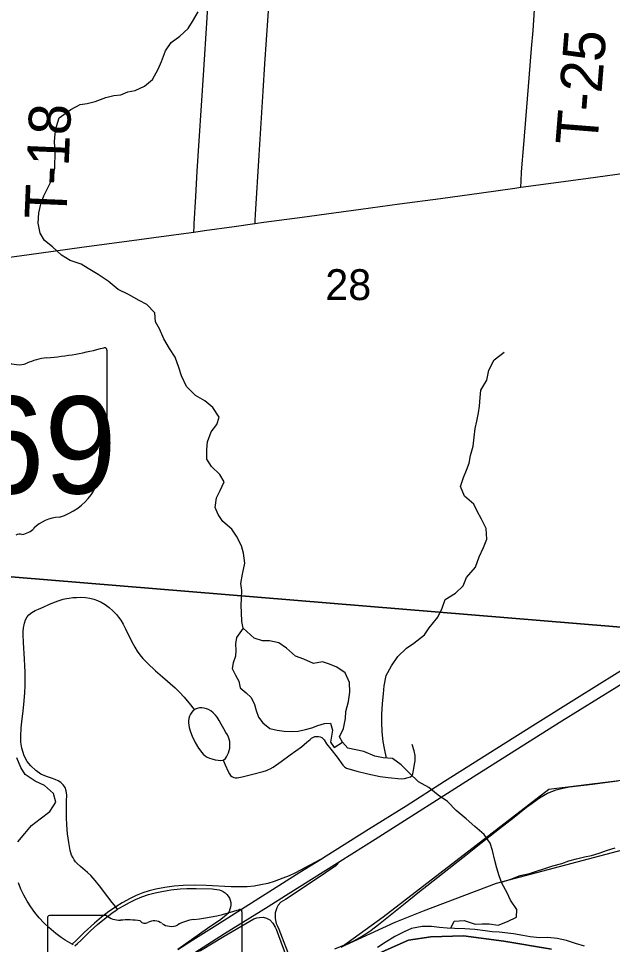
# Model space of a CAD drawing. Extents: x 0 to 1134, y 0 to 440.
# Drawn here: x 841.824 to 842.63, y 361.864 to 363.12 of the extents above; entities that cross this region are included whole.
import ezdxf

# ---------------------------------------------------------------- set-up
doc = ezdxf.new("R2010")
doc.units = 0
for name, color, linetype in [('GM_X_County_Road', 7, 'Continuous'), ('GM_X_Interchange_Ramps', 7, 'Continuous'), ('GM_X_Major_River', 7, 'Continuous'), ('GM_X_Minor_Lake', 7, 'Continuous'), ('GM_X_Minor_River', 7, 'Continuous'), ('GM_X_Rail_Line', 7, 'Continuous'), ('GM_X_Section', 7, 'Continuous'), ('GM_X_Section_Text', 7, 'Continuous'), ('GM_X_State_Route', 7, 'Continuous'), ('GM_X_State_Shield', 7, 'Continuous'), ('GM_X_Township', 7, 'Continuous'), ('GM_X_Township_Road', 7, 'Continuous'), ('GM_X_Township_Road_Text', 7, 'Continuous'), ('GM_X_US_Route', 7, 'Continuous')]:
    doc.layers.add(name, color=color, linetype=linetype)

msp = doc.modelspace()

# ---------------------------------------------------------------- linework, layer by layer
at = {"layer": 'GM_X_County_Road'}
msp.add_lwpolyline([(842.2534, 361.8582), (842.2707, 361.865), (842.279, 361.8689), (842.2872, 361.8733), (842.2951, 361.8781), (842.3027, 361.8833), (842.3126, 361.8909), (842.3462, 361.9183), (842.3681, 361.9357), (842.3778, 361.9433), (842.4164, 361.9737), (842.4308, 361.985), (842.4511, 362.0014), (842.4765, 362.0213), (842.4962, 362.0367), (842.5133, 362.0501), (842.5207, 362.0557), (842.5309, 362.0628), (842.5362, 362.0661), (842.5418, 362.069), (842.5475, 362.0715), (842.5534, 362.0735), (842.5624, 362.0759), (842.5716, 362.0775), (842.6024, 362.0815), (842.6363, 362.0857)], dxfattribs=at)
at = {"layer": 'GM_X_Interchange_Ramps'}
for points in [[(842.2338, 361.9793), (842.1988, 361.9608), (842.1914, 361.9572), (842.1828, 361.9536), (842.1711, 361.9493), (842.1622, 361.9467), (842.1531, 361.9446), (842.1439, 361.9431), (842.1346, 361.9422), (842.1253, 361.9419), (842.1129, 361.9422), (842.0787, 361.944), (842.0632, 361.9443), (842.0476, 361.9438), (842.0352, 361.9428), (842.0229, 361.9412), (842.0107, 361.9389), (842.0017, 361.9367), (841.9928, 361.9339), (841.9841, 361.9305), (841.9757, 361.9264), (841.9648, 361.9204), (841.9561, 361.9149), (841.953, 361.9129), (841.9466, 361.9085), (841.9368, 361.901), (841.9273, 361.8929), (841.9136, 361.8802), (841.9025, 361.8694), (841.8971, 361.8641)], [(841.9009, 361.8622), (841.9042, 361.8651), (841.9088, 361.8693), (841.922, 361.8824), (841.9313, 361.8908), (841.9408, 361.8987), (841.9508, 361.9062), (841.9566, 361.9102), (841.9588, 361.9116), (841.9616, 361.9134), (841.9665, 361.9163), (841.9747, 361.9207), (841.9831, 361.9247), (841.9917, 361.9284), (842.0005, 361.9315), (842.0095, 361.9339), (842.0187, 361.9359), (842.031, 361.9379), (842.0434, 361.9392), (842.0527, 361.9397), (842.0651, 361.9398), (842.0869, 361.9392), (842.0931, 361.9385), (842.0962, 361.9379), (842.0991, 361.9369), (842.102, 361.9356), (842.1045, 361.9339), (842.1069, 361.9318), (842.1088, 361.9294), (842.1104, 361.9267), (842.1115, 361.9238), (842.1122, 361.9208), (842.1123, 361.9177), (842.1119, 361.9146), (842.1111, 361.9116), (842.1099, 361.9087), (842.1082, 361.9061), (842.1061, 361.9038), (842.1038, 361.9017), (842.0989, 361.8979), (842.0805, 361.8855), (842.0403, 361.8572)]]:
    msp.add_lwpolyline(points, dxfattribs=at)
at = {"layer": 'GM_X_Major_River'}
msp.add_lwpolyline([(842.5919, 361.8615), (842.5795, 361.8652), (842.5674, 361.8692), (842.5549, 361.8718), (842.542, 361.8732), (842.531, 361.8731), (842.5181, 361.8741), (842.5082, 361.8759), (842.4957, 361.8784), (842.476, 361.8804), (842.4665, 361.881), (842.457, 361.8823), (842.443, 361.8841), (842.4297, 361.8852), (842.4156, 361.8855), (842.4057, 361.8861), (842.3951, 361.8867), (842.3845, 361.8881), (842.3716, 361.8884), (842.3574, 361.8856), (842.3474, 361.8809), (842.3348, 361.8747), (842.3216, 361.8666), (842.3112, 361.86)], dxfattribs=at)
at = {"layer": 'GM_X_Minor_Lake'}
for points in [[(842.1288, 362.2927), (842.1198, 362.2802), (842.1186, 362.2714), (842.1192, 362.2627), (842.1184, 362.2547), (842.1156, 362.246), (842.114, 362.2381), (842.1184, 362.2293), (842.1229, 362.2209), (842.1247, 362.2121), (842.1329, 362.2052), (842.1397, 362.1987), (842.1445, 362.1895), (842.1467, 362.1811), (842.1496, 362.172), (842.1556, 362.1643), (842.165, 362.157), (842.1749, 362.1546), (842.1847, 362.1533), (842.195, 362.1528), (842.2037, 362.1531), (842.2136, 362.1556), (842.222, 362.1578), (842.2304, 362.1608), (842.2392, 362.1637), (842.2475, 362.164), (842.2501, 362.1544), (842.2488, 362.1465), (842.2472, 362.1381), (842.2524, 362.1309), (842.2637, 362.1382)], [(842.2637, 362.1382), (842.2595, 362.1456), (842.2649, 362.1569), (842.2677, 362.1702), (842.2682, 362.1797), (842.2718, 362.1933), (842.2735, 362.2062), (842.2733, 362.2191), (842.2674, 362.2321), (842.2561, 362.2398), (842.2462, 362.2441), (842.2364, 362.2473), (842.2242, 362.2451), (842.211, 362.2506), (842.1997, 362.2549), (842.1876, 362.2657), (842.1771, 362.273), (842.1646, 362.2755), (842.1551, 362.2756), (842.1437, 362.2795), (842.1288, 362.2927)]]:
    msp.add_lwpolyline(points, dxfattribs=at)
at = {"layer": 'GM_X_Minor_River'}
for points in [[(841.8945, 362.7914), (841.8828, 362.7988), (841.8704, 362.81), (841.8595, 362.8188), (841.8535, 362.8284), (841.851, 362.8421), (841.852, 362.8561), (841.8548, 362.8679), (841.8587, 362.8792), (841.8653, 362.8928), (841.8708, 362.9038), (841.8736, 362.9167), (841.8739, 362.9395), (841.8733, 362.9524), (841.8742, 362.9638), (841.8758, 362.9733), (841.8794, 362.985), (841.8955, 362.9962), (841.9081, 363.0029), (841.9176, 363.0043), (841.9283, 363.0072), (841.9428, 363.0127), (841.9535, 363.0153), (841.963, 363.0163), (841.9725, 363.0204), (841.9824, 363.0221), (841.995, 363.0277), (842.0062, 363.0371), (842.0139, 363.051), (842.0182, 363.0612), (842.0237, 363.0756), (842.0315, 363.0869), (842.043, 363.0955), (842.0545, 363.106), (842.0603, 363.1158), (842.0681, 363.1286)], [(842.4105, 361.8858), (842.4151, 361.8954), (842.4288, 361.8964), (842.4436, 361.8913), (842.4531, 361.8919), (842.4626, 361.8918), (842.4747, 361.8902), (842.4873, 361.895), (842.4995, 361.9009), (842.5, 361.9115), (842.4915, 361.9238), (842.487, 361.9337), (842.4796, 361.9471), (842.4759, 361.957), (842.473, 361.9676), (842.4701, 361.9776), (842.4672, 361.9913), (842.4639, 362.0012), (842.4557, 362.013), (842.4429, 362.0238), (842.4313, 362.0342), (842.4178, 362.0454), (842.4061, 362.0577), (842.3933, 362.0666), (842.3805, 362.0766), (842.3666, 362.0843), (842.3542, 362.0966), (842.3433, 362.1074), (842.3313, 362.1159), (842.3187, 362.1172), (842.3074, 362.1192), (842.2926, 362.1255), (842.271, 362.13), (842.2637, 362.1382), (842.2595, 362.1456), (842.2649, 362.1569), (842.2677, 362.1702), (842.2682, 362.1797), (842.2718, 362.1933), (842.2735, 362.2062), (842.2733, 362.2191), (842.2674, 362.2321), (842.2561, 362.2398), (842.2462, 362.2441), (842.2364, 362.2473), (842.2242, 362.2451), (842.211, 362.2506), (842.1997, 362.2549), (842.1876, 362.2657), (842.1771, 362.273), (842.1646, 362.2755), (842.1551, 362.2756), (842.1437, 362.2795), (842.1288, 362.2927), (842.1273, 362.3017), (842.1267, 362.3143), (842.1261, 362.3238), (842.1266, 362.3333), (842.1271, 362.3439), (842.126, 362.3534), (842.1281, 362.3663), (842.1313, 362.3811), (842.1292, 362.3947), (842.1267, 362.4043), (842.12, 362.4176), (842.1137, 362.4272), (842.1016, 362.4376), (842.0949, 362.4472), (842.0909, 362.4567), (842.0929, 362.4696), (842.0976, 362.4794), (842.1031, 362.4911), (842.0975, 362.5011), (842.0862, 362.5122), (842.0799, 362.5222), (842.0797, 362.5351), (842.0806, 362.5457), (842.0857, 362.559), (842.0934, 362.5691), (842.0966, 362.579), (842.088, 362.592), (842.0771, 362.6012), (842.0643, 362.6086), (842.0522, 362.6205), (842.0452, 362.635), (842.0419, 362.6465), (842.0368, 362.6602), (842.0293, 362.6721), (842.0215, 362.6851), (842.0156, 362.6988), (842.01, 362.7084), (842.0091, 362.7205), (841.9982, 362.7317), (841.988, 362.7371), (841.9737, 362.7453), (841.9597, 362.7523), (841.9458, 362.7635), (841.9322, 362.7724), (841.919, 362.7805), (841.9092, 362.7867), (841.8945, 362.7914)], [(842.3235, 362.1167), (842.3204, 362.1297), (842.319, 362.1392), (842.3173, 362.1521), (842.3171, 362.1654), (842.3172, 362.1757), (842.3181, 362.1909), (842.3191, 362.2038), (842.3203, 362.2148), (842.3228, 362.2288), (842.3302, 362.2416), (842.3387, 362.2544), (842.3506, 362.2657), (842.3605, 362.2724), (842.3747, 362.2836), (842.3813, 362.2934), (842.3929, 362.3077), (842.3987, 362.3198), (842.4027, 362.3319), (842.4168, 362.3401), (842.4272, 362.3502), (842.4319, 362.3615), (842.4439, 362.3754), (842.449, 362.3898), (842.4548, 362.4023), (842.4592, 362.4136), (842.4586, 362.4281), (842.4519, 362.4407), (842.4463, 362.4514), (842.4415, 362.4609), (842.4291, 362.4721), (842.4236, 362.4851), (842.4279, 362.4972), (842.4318, 362.507), (842.4354, 362.5168), (842.4374, 362.5271), (842.4406, 362.5399), (842.4423, 362.5521), (842.4435, 362.5638), (842.4459, 362.5737), (842.448, 362.5847), (842.4492, 362.5941), (842.4505, 362.6059), (842.4514, 362.6158), (842.4592, 362.629), (842.462, 362.6426), (842.4694, 362.6566), (842.4828, 362.6671)], [(841.8235, 362.0031), (841.8328, 362.0143), (841.842, 362.0252), (841.8535, 362.0342), (841.867, 362.0443), (841.8751, 362.0567), (841.8718, 362.0686), (841.8598, 362.0793), (841.847, 362.0852), (841.8334, 362.0945), (841.8274, 362.104), (841.8223, 362.117)], [(842.4792, 361.9482), (842.4918, 361.9526), (842.5044, 361.9574), (842.517, 361.9603), (842.5269, 361.9632), (842.5368, 361.9665), (842.549, 361.9705), (842.5612, 361.9738), (842.5707, 361.9771), (842.581, 361.98), (842.5917, 361.9826), (842.6012, 361.9847), (842.6115, 361.9877), (842.623, 361.9917), (842.6333, 361.995)]]:
    msp.add_lwpolyline(points, dxfattribs=at)
at = {"layer": 'GM_X_Rail_Line'}
for points in [[(842.262, 361.8601), (842.3188, 361.9014), (842.5436, 362.0744), (843.1247, 362.1463)], [(843.071, 362.1052), (842.9794, 362.0809), (842.4722, 361.9466), (842.3729, 361.9092), (842.3348, 361.8936), (842.262, 361.8601)]]:
    msp.add_lwpolyline(points, dxfattribs=at)
at = {"layer": 'GM_X_Section'}
for points in [[(841.8128, 363.4171), (842.8073, 363.3252), (842.7231, 362.2874), (841.77, 362.3661)], [(841.77, 362.3661), (842.7231, 362.2874), (842.6377, 361.2776), (841.678, 361.3633)]]:
    msp.add_lwpolyline(points, close=True, dxfattribs=at)
at = {"layer": 'GM_X_State_Route'}
for points in [[(842.2338, 361.9793), (842.2417, 361.9842), (842.2988, 362.0203), (842.3498, 362.052), (842.402, 362.0853), (842.473, 362.1301), (842.5255, 362.1632), (842.5808, 362.1979), (842.6362, 362.2323), (842.7217, 362.2849), (842.7473, 362.3007), (842.8399, 362.3577), (842.8928, 362.3902), (842.9404, 362.4195), (843.0092, 362.4619), (843.1813, 362.5676), (843.2897, 362.6346), (843.3796, 362.6899), (843.4273, 362.7192), (843.4829, 362.7534), (843.5526, 362.7963)], [(842.2604, 361.9768), (842.3081, 362.0069), (842.446, 362.0943), (842.5612, 362.167), (842.6852, 362.2441), (842.7202, 362.2656), (842.8256, 362.3305), (842.9469, 362.4049), (843.0766, 362.4844), (843.2158, 362.5698), (843.3613, 362.66), (843.4397, 362.7082), (843.551, 362.7767)], [(842.0403, 361.8572), (842.0607, 361.87), (842.0896, 361.8882), (842.206, 361.9618), (842.2338, 361.9793)], [(842.0634, 361.853), (842.1037, 361.879), (842.1628, 361.9156), (842.1865, 361.9303), (842.2604, 361.9768)], [(842.2604, 361.9768), (842.2546, 361.9704), (842.2268, 361.9514), (842.1862, 361.9251), (842.1802, 361.9211), (842.1762, 361.917), (842.1746, 361.9136), (842.1736, 361.9109), (842.1724, 361.907), (842.1723, 361.903), (842.1723, 361.8991), (842.1739, 361.8925), (842.1754, 361.8889), (842.1771, 361.8846), (842.1941, 361.8414)], [(841.8986, 361.8633), (841.8971, 361.8641), (841.8878, 361.8697), (841.8822, 361.8732), (841.8748, 361.8788), (841.8654, 361.8868), (841.8587, 361.8932), (841.8524, 361.9), (841.8466, 361.9073), (841.8412, 361.9148), (841.8362, 361.9226), (841.8317, 361.9307), (841.8277, 361.9391), (841.8242, 361.9476)], [(842.0634, 361.853), (842.0712, 361.8557), (842.1034, 361.8751), (842.1434, 361.8985), (842.1476, 361.8999), (842.1513, 361.9006), (842.1559, 361.9009), (842.1604, 361.8995), (842.1652, 361.8972), (842.1693, 361.8929), (842.1724, 361.8873), (842.1735, 361.8846), (842.1911, 361.8383), (842.1938, 361.8359)]]:
    msp.add_lwpolyline(points, dxfattribs=at)
at = {"layer": 'GM_X_State_Shield'}
for p, q in [((841.9444, 362.5651), (841.9444, 362.6698)), ((841.9444, 362.5651), (841.9444, 362.5651)), ((841.8637, 361.8997), (841.8637, 361.6996)), ((841.9435, 361.9032), (841.8663, 361.9032)), ((842.1274, 361.8034), (842.1274, 361.9081))]:
    msp.add_line(p, q, dxfattribs=at)
for centre, radius, start, end in [((842.0334, 362.176), 0.2796, 275.8445, 288.9065), ((842.1244, 361.9086), 0.00294, 351.8621, 97.738), ((841.8667, 361.9002), 0.00305, 98.1301, 188.1301), ((841.9619, 361.9264), 0.0296, 231.6195, 271.1119), ((841.9717, 361.7908), 0.1064, 80.4867, 94.9883), ((841.9959, 361.9012), 0.00855, 219.7921, 297.1024), ((842.0084, 361.8781), 0.0178, 54.4667, 119.1411), ((842.0314, 361.9098), 0.0214, 233.8562, 294.8282), ((842.0691, 361.842), 0.0563, 97.3462, 120.7689)]:
    msp.add_arc(centre, radius, start, end, dxfattribs=at)
for centre, major_axis, start_param, end_param in [((841.827, 362.9377), (0.3495, 0), 4.814394, 5.042369), ((841.9407, 362.6702), (0.00367, 0), 6.141152, 7.989035), ((841.8244, 362.6715), (0.0267, 0), 4.081561, 5.145723), ((841.8716, 362.6037), (0.0703, 0), 1.699011, 2.107814), ((841.9405, 362.5647), (0.00393, 0), 5.05454, 6.418171), ((841.9435, 362.5574), (0.00568, 0), 1.883978, 3.671073), ((841.9074, 362.5442), (0.0341, 0), 5.934695, 6.695948), ((841.9575, 362.5213), (0.0248, 0), 2.387724, 3.262537), ((841.8466, 362.508), (0.0874, 0), 5.101752, 6.440018), ((841.8834, 362.4051), (0.0479, 0), 1.647645, 2.488434), ((841.8228, 362.4419), (0.0282, 0), 4.937069, 5.64225), ((841.826, 362.4144), (0.00752, 0), 1.147584, 2.315152)]:
    msp.add_ellipse(centre, major_axis=major_axis, ratio=0.8, start_param=start_param, end_param=end_param, dxfattribs=at)
at = {"layer": 'GM_X_Township'}
for points in [[(842.301, 361.8465), (842.3532, 361.8699), (842.3835, 361.8741), (842.4275, 361.8754), (842.4825, 361.8685), (842.5472, 361.8576)], [(842.5472, 361.8576), (842.4825, 361.8685), (842.4275, 361.8754), (842.3835, 361.8741), (842.3532, 361.8699), (842.301, 361.8465)]]:
    msp.add_lwpolyline(points, dxfattribs=at)
at = {"layer": 'GM_X_Township_Road'}
for points in [[(842.0621, 362.8301), (842.0624, 362.838), (842.0625, 362.8411), (842.0646, 362.8784), (842.0668, 362.9125), (842.075, 363.0428), (842.0801, 363.1205), (842.0834, 363.1794), (842.0849, 363.198), (842.0858, 363.204), (842.0865, 363.207), (842.0875, 363.2099), (842.0887, 363.2127), (842.0901, 363.2153), (842.0919, 363.2175), (842.0927, 363.2181)], [(842.1592, 363.213), (842.1613, 363.2109), (842.163, 363.2085), (842.1642, 363.206), (842.1652, 363.2034), (842.1659, 363.2005), (842.1662, 363.1974), (842.1664, 363.1913), (842.1658, 363.1759), (842.1622, 363.1233), (842.1581, 363.0582), (842.1556, 363.0211), (842.15, 362.9344), (842.1451, 362.854), (842.145, 362.8456), (842.145, 362.8417)], [(842.5055, 362.8909), (842.5059, 362.8992), (842.5065, 362.9116), (842.5097, 362.9487), (842.5166, 363.0386), (842.5201, 363.0788), (842.5222, 363.1035), (842.5238, 363.1314), (842.5243, 363.1386)], [(841.9561, 361.9149), (841.9514, 361.9206), (841.9456, 361.9285), (841.9343, 361.9433), (841.9285, 361.9505), (841.9222, 361.9573), (841.9177, 361.9616), (841.9082, 361.9697), (841.9037, 361.9738), (841.9016, 361.9761), (841.8997, 361.9785), (841.8983, 361.9812), (841.8964, 361.9852), (841.8946, 361.9914), (841.8928, 362.002), (841.891, 362.014), (841.8901, 362.0261), (841.8896, 362.036), (841.8895, 362.0498), (841.8895, 362.0583), (841.8898, 362.0663), (841.8889, 362.0722), (841.8875, 362.0769), (841.8849, 362.0806), (841.8819, 362.0837), (841.8782, 362.0858), (841.8742, 362.0874), (841.8689, 362.0893), (841.8625, 362.0916), (841.8547, 362.095), (841.8477, 362.0999), (841.8409, 362.1061), (841.8362, 362.1122), (841.8322, 362.1196), (841.829, 362.1299), (841.8276, 362.1382), (841.8273, 362.1461), (841.8279, 362.1576), (841.8291, 362.1701), (841.8305, 362.1805), (841.8319, 362.1943), (841.8328, 362.2055), (841.8332, 362.2146), (841.8334, 362.2236), (841.8332, 362.2334), (841.8328, 362.242), (841.8323, 362.251), (841.8311, 362.2735), (841.8306, 362.2844), (841.8305, 362.2884), (841.8311, 362.2935), (841.8325, 362.2998), (841.834, 362.3043), (841.836, 362.3083), (841.8382, 362.3108), (841.8423, 362.314), (841.8471, 362.3167), (841.8513, 362.3185), (841.8576, 362.3214), (841.8654, 362.3249), (841.8733, 362.328), (841.8796, 362.3304), (841.8848, 362.332), (841.8893, 362.3331), (841.8931, 362.3337), (841.8979, 362.3343), (841.9029, 362.3346), (841.9078, 362.3348), (841.9151, 362.3343), (841.921, 362.3336), (841.9263, 362.3323), (841.9315, 362.3304), (841.9365, 362.3279), (841.9419, 362.325), (841.9475, 362.3211), (841.9523, 362.3165), (841.957, 362.3116), (841.9599, 362.308), (841.963, 362.3035), (841.9662, 362.2983), (841.9695, 362.2921), (841.9776, 362.2753), (841.9819, 362.267), (841.9852, 362.2617), (841.9888, 362.2567), (841.9929, 362.2519), (841.9991, 362.2456), (842.0103, 362.2352), (842.0197, 362.227), (842.0367, 362.212), (842.0427, 362.206), (842.0491, 362.1992), (842.0577, 362.1889), (842.0609, 362.1846), (842.0628, 362.1821)], [(842.0628, 362.1821), (842.0613, 362.181), (842.0592, 362.1788), (842.0574, 362.1762), (842.0561, 362.1734), (842.0553, 362.1704), (842.0549, 362.1674), (842.0549, 362.1643), (842.0552, 362.1612), (842.0558, 362.1581), (842.0576, 362.1521), (842.0598, 362.1464), (842.064, 362.138), (842.0685, 362.1299), (842.0727, 362.1242), (842.0746, 362.122), (842.0775, 362.1196), (842.08, 362.118), (842.0833, 362.1166), (842.0865, 362.1156), (842.0909, 362.1145), (842.095, 362.1137), (842.0976, 362.1136), (842.102, 362.114)], [(842.102, 362.114), (842.1048, 362.1163), (842.1062, 362.1184), (842.1079, 362.1212), (842.1091, 362.1239), (842.11, 362.1269), (842.1107, 362.1299), (842.111, 362.133), (842.111, 362.1361), (842.1107, 362.1392), (842.11, 362.1422), (842.109, 362.1451), (842.1075, 362.148), (842.1056, 362.1515), (842.1029, 362.1564), (842.099, 362.1626), (842.0963, 362.1678), (842.0936, 362.1721), (842.0916, 362.1747), (842.0884, 362.1782), (842.0852, 362.1807), (842.0821, 362.1824), (842.0793, 362.1836), (842.0759, 362.1845), (842.0727, 362.185), (842.0697, 362.1849), (842.0667, 362.1841), (842.0638, 362.1828), (842.0628, 362.1821)], [(842.102, 362.114), (842.1046, 362.1076), (842.1087, 362.0983), (842.1103, 362.0952), (842.1117, 362.0931), (842.1134, 362.0917), (842.1161, 362.0904), (842.1187, 362.0897), (842.1209, 362.0899), (842.1274, 362.0912), (842.1404, 362.0942), (842.1561, 362.0985), (842.1604, 362.0997), (842.1635, 362.101), (842.1656, 362.1021), (842.1697, 362.1045), (842.1805, 362.112), (842.1928, 362.1211), (842.2079, 362.132), (842.2154, 362.1382), (842.2196, 362.1419), (842.2215, 362.1436), (842.2241, 362.1451), (842.2262, 362.1459), (842.2284, 362.1461), (842.231, 362.1461), (842.2332, 362.1455), (842.2354, 362.1446), (842.2371, 362.1433), (842.2387, 362.1414), (842.2421, 362.1362), (842.2477, 362.1286), (842.2564, 362.1177), (842.2641, 362.1072), (842.2662, 362.1048), (842.2689, 362.1031), (842.2829, 362.099), (842.2981, 362.0952), (842.3147, 362.0917), (842.3255, 362.0902), (842.3433, 362.0887), (842.3479, 362.0889), (842.3528, 362.0902), (842.356, 362.0914), (842.3579, 362.093), (842.359, 362.0953), (842.3602, 362.1025), (842.3614, 362.1082), (842.362, 362.1129), (842.3622, 362.1169), (842.362, 362.1203), (842.3608, 362.1263), (842.3579, 362.135)], [(841.9588, 361.9116), (841.9576, 361.9129), (841.9561, 361.9149)]]:
    msp.add_lwpolyline(points, dxfattribs=at)
at = {"layer": 'GM_X_US_Route'}
for points in [[(842.5055, 362.8909), (842.5498, 362.897), (842.5969, 362.9033), (842.6331, 362.9083), (842.6669, 362.913), (842.7131, 362.9194), (842.726, 362.9212)], [(841.7871, 362.7927), (841.8056, 362.7953), (841.8518, 362.8015), (841.9133, 362.8099), (841.9779, 362.8188), (842.018, 362.8241), (842.0621, 362.8301), (842.0764, 362.8321), (842.1166, 362.8377), (842.145, 362.8417), (842.1569, 362.8434), (842.2088, 362.8502), (842.2518, 362.8562), (842.2887, 362.8613), (842.3411, 362.8683), (842.3965, 362.8757), (842.4519, 362.8833), (842.4972, 362.8897), (842.5055, 362.8909)]]:
    msp.add_lwpolyline(points, dxfattribs=at)

# ---------------------------------------------------------------- texts
at = {"layer": 'GM_X_Section_Text'}
msp.add_text('28', height=0.04186, rotation=0, dxfattribs=at).set_placement((842.2403, 362.7378))
at = {"layer": 'GM_X_State_Shield'}
msp.add_text('369', height=0.13184, dxfattribs=at).set_placement((841.6633, 362.4754))
at = {"layer": 'GM_X_Township_Road_Text'}
for s, rotation, p in [('T-25', 85.4133, (842.609, 362.9461)), ('T-18', 87.5347, (841.8892, 362.8468))]:
    msp.add_text(s, height=0.05682, rotation=rotation, dxfattribs=at).set_placement(p)

doc.saveas('drawing.dxf')
